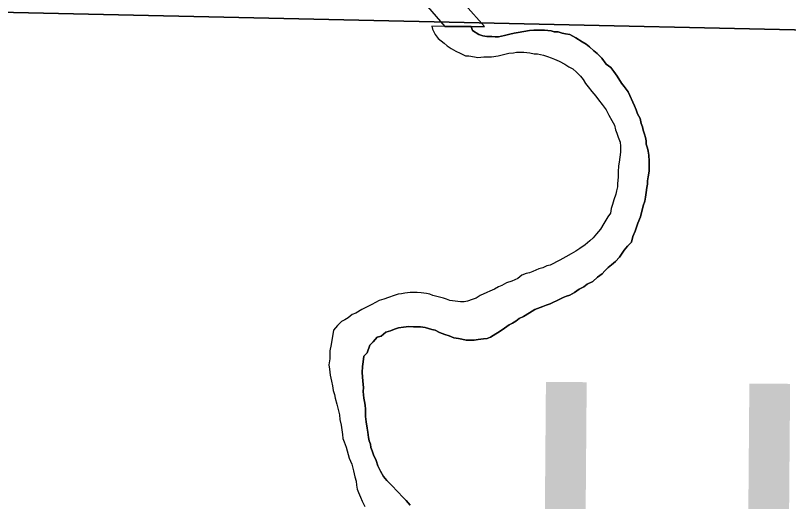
# Model space of a CAD drawing. Extents: x 0 to 34, y 0 to 22.
# Drawn here: x 22.9403 to 23.3881, y 15.1021 to 15.3835 of the extents above; entities that cross this region are included whole.
import ezdxf

# ---------------------------------------------------------------- set-up
doc = ezdxf.new("R2010")
doc.units = 0
for name, color, linetype in [('GM_X_County_Text', 7, 'Continuous'), ('GM_X_Major_River', 7, 'Continuous'), ('SH_Cut_Line', 7, 'Continuous')]:
    doc.layers.add(name, color=color, linetype=linetype)

msp = doc.modelspace()

# ---------------------------------------------------------------- linework, layer by layer
at = {"layer": 'GM_X_Major_River'}
for p, q in [((23.20426, 15.37707), (23.18139, 15.37721)), ((23.189, 15.37716), (23.21197, 15.37702))]:
    msp.add_line(p, q, dxfattribs=at)
for points in [[(23.179, 15.3886), (23.189, 15.37716)], [(23.21197, 15.37702), (23.20102, 15.38951)], [(23.18139, 15.37721), (23.18184, 15.37556), (23.18331, 15.37249), (23.18518, 15.37019), (23.18855, 15.36747), (23.19042, 15.36592), (23.19267, 15.36437), (23.19531, 15.36281), (23.19795, 15.36162), (23.20096, 15.36006), (23.20285, 15.36003), (23.20626, 15.35959), (23.20816, 15.35918), (23.21157, 15.35951), (23.21423, 15.35947), (23.21613, 15.35944), (23.21994, 15.36014), (23.22298, 15.36085), (23.22603, 15.36156), (23.22869, 15.3619), (23.2306, 15.36225), (23.23287, 15.36221), (23.23477, 15.36218), (23.23818, 15.36175), (23.24083, 15.36132), (23.24272, 15.36129), (23.24613, 15.36048), (23.24839, 15.35969), (23.25066, 15.35889), (23.25254, 15.3581), (23.25518, 15.35692), (23.25857, 15.35534), (23.26082, 15.35379), (23.26308, 15.35261), (23.26533, 15.35068), (23.26757, 15.34836), (23.26906, 15.34644), (23.27054, 15.34414), (23.27203, 15.34221), (23.27426, 15.33952), (23.2765, 15.33683), (23.27798, 15.33452), (23.28022, 15.33183), (23.28245, 15.32875), (23.28392, 15.32569), (23.28577, 15.32262), (23.28724, 15.31994), (23.28796, 15.31727), (23.28869, 15.31536), (23.28941, 15.31307), (23.29051, 15.31001), (23.29085, 15.30773), (23.2908, 15.30431), (23.28995, 15.29862), (23.28953, 15.29635), (23.28948, 15.29294), (23.28943, 15.2899), (23.289, 15.2861), (23.28897, 15.28421), (23.28855, 15.28193), (23.28814, 15.28004), (23.28695, 15.27664), (23.28615, 15.27399), (23.28536, 15.27173), (23.28494, 15.26907), (23.28338, 15.26682), (23.28222, 15.26494), (23.28105, 15.26306), (23.2791, 15.25967), (23.27678, 15.25705), (23.27485, 15.2548), (23.27292, 15.25293), (23.27023, 15.25069), (23.26716, 15.24846), (23.26486, 15.24698), (23.26218, 15.2455), (23.25912, 15.24365), (23.25567, 15.24181), (23.24993, 15.23886), (23.24803, 15.23851), (23.24574, 15.23741), (23.24345, 15.23668), (23.24001, 15.23522), (23.2381, 15.23449), (23.2362, 15.23414), (23.23352, 15.23304), (23.23122, 15.23118), (23.22778, 15.22972), (23.22473, 15.22862), (23.22205, 15.22715), (23.22014, 15.22642), (23.21784, 15.22494), (23.21517, 15.22384), (23.21326, 15.22311), (23.20943, 15.22127), (23.20713, 15.21979), (23.20485, 15.21906), (23.20217, 15.21797), (23.20027, 15.21761), (23.19799, 15.21765)], [(23.18139, 15.37721), (23.18184, 15.37556), (23.18331, 15.37249), (23.18518, 15.37019), (23.18855, 15.36747), (23.19042, 15.36592), (23.19267, 15.36437), (23.19531, 15.36281), (23.19795, 15.36162), (23.20096, 15.36006), (23.20285, 15.36003), (23.20626, 15.35959), (23.20816, 15.35918), (23.21157, 15.35951), (23.21423, 15.35947), (23.21613, 15.35944), (23.21994, 15.36014), (23.22298, 15.36085), (23.22603, 15.36156), (23.22869, 15.3619), (23.2306, 15.36225), (23.23287, 15.36221), (23.23477, 15.36218), (23.23818, 15.36175), (23.24083, 15.36132), (23.24272, 15.36129), (23.24613, 15.36048), (23.24839, 15.35969), (23.25066, 15.35889), (23.25254, 15.3581), (23.25518, 15.35692), (23.25857, 15.35534), (23.26082, 15.35379), (23.26308, 15.35261), (23.26533, 15.35068), (23.26757, 15.34836), (23.26906, 15.34644), (23.27054, 15.34414), (23.27203, 15.34221), (23.27426, 15.33952), (23.2765, 15.33683), (23.27798, 15.33452), (23.28022, 15.33183), (23.28245, 15.32875), (23.28392, 15.32569), (23.28577, 15.32262), (23.28724, 15.31994), (23.28796, 15.31727), (23.28869, 15.31536), (23.28941, 15.31307), (23.29051, 15.31001), (23.29085, 15.30773), (23.2908, 15.30431), (23.28995, 15.29862), (23.28953, 15.29635), (23.28948, 15.29294), (23.28943, 15.2899), (23.289, 15.2861), (23.28897, 15.28421), (23.28855, 15.28193), (23.28814, 15.28004), (23.28695, 15.27664), (23.28615, 15.27399), (23.28536, 15.27173), (23.28494, 15.26907), (23.28338, 15.26682), (23.28222, 15.26494), (23.28105, 15.26306), (23.2791, 15.25967), (23.27678, 15.25705), (23.27485, 15.2548), (23.27292, 15.25293), (23.27023, 15.25069), (23.26716, 15.24846), (23.26486, 15.24698), (23.26218, 15.2455), (23.25912, 15.24365), (23.25567, 15.24181), (23.24993, 15.23886), (23.24803, 15.23851), (23.24574, 15.23741), (23.24345, 15.23668), (23.24001, 15.23522), (23.2381, 15.23449), (23.2362, 15.23414), (23.23352, 15.23304), (23.23122, 15.23118), (23.22778, 15.22972), (23.22473, 15.22862), (23.22205, 15.22715), (23.22014, 15.22642), (23.21784, 15.22494), (23.21517, 15.22384), (23.21326, 15.22311), (23.20943, 15.22127), (23.20713, 15.21979), (23.20485, 15.21906), (23.20217, 15.21797), (23.20027, 15.21761), (23.19799, 15.21765)], [(23.21132, 15.19617), (23.2136, 15.19651), (23.21551, 15.19724), (23.21858, 15.19909), (23.22049, 15.2002), (23.22356, 15.20243), (23.22625, 15.20429), (23.22816, 15.2054), (23.23008, 15.20651), (23.232, 15.208), (23.23467, 15.20909), (23.23812, 15.21132), (23.24119, 15.21317), (23.24577, 15.21499), (23.24768, 15.21572), (23.24996, 15.21645), (23.25188, 15.21755), (23.25379, 15.21829), (23.25761, 15.22012), (23.25952, 15.22085), (23.26143, 15.22158), (23.26411, 15.22306), (23.26679, 15.22492), (23.26947, 15.22639), (23.2714, 15.22788), (23.27483, 15.22935), (23.27753, 15.23196), (23.28022, 15.23382), (23.28176, 15.23569), (23.28369, 15.23756), (23.28561, 15.23905), (23.28792, 15.24092), (23.29023, 15.24354), (23.29296, 15.24767), (23.29489, 15.24992), (23.2972, 15.25216), (23.29801, 15.25557), (23.2992, 15.25859), (23.30078, 15.26312), (23.30236, 15.2669), (23.30398, 15.27333), (23.30478, 15.27598), (23.30519, 15.27825), (23.30561, 15.2809), (23.30604, 15.28393), (23.30645, 15.28583), (23.30648, 15.28772), (23.30689, 15.29), (23.30733, 15.29341), (23.30738, 15.29683), (23.30742, 15.29911), (23.30709, 15.30253), (23.30674, 15.30482), (23.30639, 15.30672), (23.30567, 15.30901), (23.3057, 15.31091), (23.30535, 15.31282), (23.30462, 15.31472), (23.3039, 15.31702), (23.30355, 15.31892), (23.30282, 15.32083), (23.30211, 15.32388), (23.30063, 15.32657), (23.29991, 15.32886), (23.2988, 15.33115), (23.29513, 15.33919), (23.2929, 15.34226), (23.29142, 15.34419), (23.28882, 15.34841), (23.28697, 15.35109), (23.28511, 15.3534), (23.28248, 15.35534), (23.27988, 15.3588), (23.27726, 15.36151), (23.27539, 15.36305), (23.27277, 15.36538), (23.2709, 15.36692), (23.26864, 15.3681), (23.26488, 15.37044), (23.26149, 15.37239), (23.25884, 15.37281), (23.25695, 15.37322), (23.25469, 15.37402), (23.25241, 15.37406), (23.25052, 15.37447), (23.24673, 15.37491), (23.2437, 15.37495), (23.24066, 15.375), (23.238, 15.37466), (23.23153, 15.37363), (23.22925, 15.37328), (23.22658, 15.37257), (23.22353, 15.37186), (23.2201, 15.37115), (23.21821, 15.37118), (23.21631, 15.37121), (23.21328, 15.37126), (23.21101, 15.37167), (23.20874, 15.37247), (23.20498, 15.37481), (23.20426, 15.37707)], [(23.20426, 15.37707), (23.20498, 15.37481), (23.20874, 15.37247), (23.21101, 15.37167), (23.21328, 15.37126), (23.21631, 15.37121), (23.21821, 15.37118), (23.2201, 15.37115), (23.22353, 15.37186), (23.22658, 15.37257), (23.22925, 15.37328), (23.23153, 15.37363), (23.238, 15.37466), (23.24066, 15.375), (23.2437, 15.37495), (23.24673, 15.37491), (23.25052, 15.37447), (23.25241, 15.37406), (23.25469, 15.37402), (23.25695, 15.37322), (23.25884, 15.37281), (23.26149, 15.37239), (23.26488, 15.37044), (23.26864, 15.3681), (23.2709, 15.36692), (23.27277, 15.36538), (23.27539, 15.36305), (23.27726, 15.36151), (23.27988, 15.3588), (23.28248, 15.35534), (23.28511, 15.3534), (23.28697, 15.35109), (23.28882, 15.34841), (23.29142, 15.34419), (23.2929, 15.34226), (23.29513, 15.33919), (23.2988, 15.33115), (23.29991, 15.32886), (23.30063, 15.32657), (23.30211, 15.32388), (23.30282, 15.32083), (23.30355, 15.31892), (23.3039, 15.31702), (23.30462, 15.31472), (23.30535, 15.31282), (23.3057, 15.31091), (23.30567, 15.30901), (23.30639, 15.30672), (23.30674, 15.30482), (23.30709, 15.30253), (23.30742, 15.29911), (23.30738, 15.29683), (23.30733, 15.29341), (23.30689, 15.29), (23.30648, 15.28772), (23.30645, 15.28583), (23.30604, 15.28393), (23.30561, 15.2809), (23.30519, 15.27825), (23.30478, 15.27598), (23.30398, 15.27333), (23.30236, 15.2669), (23.30078, 15.26312), (23.2992, 15.25859), (23.29801, 15.25557), (23.2972, 15.25216), (23.29489, 15.24992), (23.29296, 15.24767), (23.29023, 15.24354), (23.28792, 15.24092), (23.28561, 15.23905), (23.28369, 15.23756), (23.28176, 15.23569), (23.28022, 15.23382), (23.27753, 15.23196), (23.27483, 15.22935), (23.2714, 15.22788), (23.26947, 15.22639), (23.26679, 15.22492), (23.26411, 15.22306), (23.26143, 15.22158), (23.25952, 15.22085), (23.25761, 15.22012), (23.25379, 15.21829), (23.25188, 15.21755), (23.24996, 15.21645), (23.24768, 15.21572), (23.24577, 15.21499), (23.24119, 15.21317), (23.23812, 15.21132), (23.23467, 15.20909), (23.232, 15.208), (23.23008, 15.20651), (23.22816, 15.2054), (23.22625, 15.20429), (23.22356, 15.20243), (23.22049, 15.2002), (23.21858, 15.19909), (23.21551, 15.19724), (23.2136, 15.19651), (23.21132, 15.19617)], [(23.19799, 15.21765), (23.19193, 15.21851), (23.19005, 15.2193), (23.18816, 15.21971), (23.18513, 15.22051), (23.18211, 15.22132), (23.18022, 15.22211), (23.17833, 15.22252), (23.1753, 15.22295), (23.17303, 15.22299), (23.17075, 15.22302), (23.16885, 15.22305), (23.16581, 15.22272), (23.16391, 15.22237), (23.16201, 15.22202), (23.15972, 15.2213), (23.15628, 15.22021), (23.15361, 15.21912), (23.15094, 15.2184), (23.14674, 15.21619), (23.14329, 15.21434), (23.14099, 15.21324), (23.13754, 15.21101), (23.13526, 15.21029), (23.13295, 15.20843), (23.13104, 15.20732), (23.12912, 15.20621), (23.12681, 15.20397), (23.12449, 15.20134), (23.12322, 15.19301), (23.12241, 15.18922), (23.12237, 15.18656), (23.12234, 15.18466), (23.1219, 15.18125), (23.12224, 15.17859), (23.12257, 15.17516), (23.12328, 15.17173), (23.12399, 15.16906), (23.12433, 15.1664), (23.12505, 15.16411), (23.1254, 15.16182), (23.12648, 15.15839), (23.12719, 15.15534), (23.12791, 15.15229), (23.12824, 15.14962), (23.12895, 15.14619), (23.12929, 15.14353), (23.12963, 15.14086), (23.12997, 15.13858), (23.1307, 15.13667), (23.13179, 15.13361), (23.13252, 15.13132), (23.13359, 15.12712), (23.13505, 15.12368), (23.13613, 15.11987), (23.13684, 15.11644), (23.13756, 15.11377), (23.1379, 15.11148), (23.13824, 15.1092), (23.13897, 15.10729), (23.14007, 15.10461), (23.14117, 15.10231), (23.14264, 15.09925)], [(23.19799, 15.21765), (23.19193, 15.21851), (23.19005, 15.2193), (23.18816, 15.21971), (23.18513, 15.22051), (23.18211, 15.22132), (23.18022, 15.22211), (23.17833, 15.22252), (23.1753, 15.22295), (23.17303, 15.22299), (23.17075, 15.22302), (23.16885, 15.22305), (23.16581, 15.22272), (23.16391, 15.22237), (23.16201, 15.22202), (23.15972, 15.2213), (23.15628, 15.22021), (23.15361, 15.21912), (23.15094, 15.2184), (23.14674, 15.21619), (23.14329, 15.21434), (23.14099, 15.21324), (23.13754, 15.21101), (23.13526, 15.21029), (23.13295, 15.20843), (23.13104, 15.20732), (23.12912, 15.20621), (23.12681, 15.20397), (23.12449, 15.20134), (23.12322, 15.19301), (23.12241, 15.18922), (23.12237, 15.18656), (23.12234, 15.18466), (23.1219, 15.18125), (23.12224, 15.17859), (23.12257, 15.17516), (23.12328, 15.17173), (23.12399, 15.16906), (23.12433, 15.1664), (23.12505, 15.16411), (23.1254, 15.16182), (23.12648, 15.15839), (23.12719, 15.15534), (23.12791, 15.15229), (23.12824, 15.14962), (23.12895, 15.14619), (23.12929, 15.14353), (23.12963, 15.14086), (23.12997, 15.13858), (23.1307, 15.13667), (23.13179, 15.13361), (23.13252, 15.13132), (23.13359, 15.12712), (23.13505, 15.12368), (23.13613, 15.11987), (23.13684, 15.11644), (23.13756, 15.11377), (23.1379, 15.11148), (23.13824, 15.1092), (23.13897, 15.10729), (23.14007, 15.10461), (23.14117, 15.10231), (23.14264, 15.09925)], [(23.16884, 15.09997), (23.1666, 15.10267), (23.16437, 15.10498), (23.16212, 15.1073), (23.15764, 15.11193), (23.1554, 15.11424), (23.15354, 15.11655), (23.15169, 15.11962), (23.15022, 15.12268), (23.14913, 15.12574), (23.14766, 15.12918), (23.14694, 15.13147), (23.14621, 15.13338), (23.14586, 15.13529), (23.14513, 15.1372), (23.14478, 15.1391), (23.14445, 15.14215), (23.1441, 15.14443), (23.1434, 15.14824), (23.14307, 15.15129), (23.1431, 15.15319), (23.14314, 15.15546), (23.14279, 15.15775), (23.14245, 15.16003), (23.1421, 15.16194), (23.14178, 15.16574), (23.14181, 15.16802), (23.14149, 15.17182), (23.14119, 15.17677), (23.14124, 15.18019), (23.14166, 15.18284), (23.1421, 15.18625), (23.14402, 15.18812), (23.14561, 15.19265), (23.14754, 15.19452), (23.14985, 15.19714), (23.15214, 15.19787), (23.15483, 15.2001), (23.1575, 15.20082), (23.1598, 15.20192), (23.16208, 15.20265), (23.16513, 15.20298), (23.16817, 15.20331), (23.17082, 15.20327), (23.1731, 15.20323), (23.175, 15.2032), (23.17765, 15.20278), (23.18142, 15.20158), (23.18331, 15.20117), (23.18595, 15.19999), (23.18897, 15.1988), (23.19161, 15.198), (23.19425, 15.19682), (23.1969, 15.1964), (23.19879, 15.19599), (23.20144, 15.19556), (23.2041, 15.19552), (23.206, 15.19549), (23.20828, 15.19583), (23.21132, 15.19617)], [(23.21132, 15.19617), (23.20828, 15.19583), (23.206, 15.19549), (23.2041, 15.19552), (23.20144, 15.19556), (23.19879, 15.19599), (23.1969, 15.1964), (23.19425, 15.19682), (23.19161, 15.198), (23.18897, 15.1988), (23.18595, 15.19999), (23.18331, 15.20117), (23.18142, 15.20158), (23.17765, 15.20278), (23.175, 15.2032), (23.1731, 15.20323), (23.17082, 15.20327), (23.16817, 15.20331), (23.16513, 15.20298), (23.16208, 15.20265), (23.1598, 15.20192), (23.1575, 15.20082), (23.15483, 15.2001), (23.15214, 15.19787), (23.14985, 15.19714), (23.14754, 15.19452), (23.14561, 15.19265), (23.14402, 15.18812), (23.1421, 15.18625), (23.14166, 15.18284), (23.14124, 15.18019), (23.14119, 15.17677), (23.14149, 15.17182), (23.14181, 15.16802), (23.14178, 15.16574), (23.1421, 15.16194), (23.14245, 15.16003), (23.14279, 15.15775), (23.14314, 15.15546), (23.1431, 15.15319), (23.14307, 15.15129), (23.1434, 15.14824), (23.1441, 15.14443), (23.14445, 15.14215), (23.14478, 15.1391), (23.14513, 15.1372), (23.14586, 15.13529), (23.14621, 15.13338), (23.14694, 15.13147), (23.14766, 15.12918), (23.14913, 15.12574), (23.15022, 15.12268), (23.15169, 15.11962), (23.15354, 15.11655), (23.1554, 15.11424), (23.15764, 15.11193), (23.16212, 15.1073), (23.16437, 15.10498), (23.1666, 15.10267), (23.16884, 15.09997)]]:
    msp.add_lwpolyline(points, dxfattribs=at)
at = {"layer": 'SH_Cut_Line'}
for points in [[(21.7404, 20.9), (21.7404, 15.39913), (21.84376, 15.39569), (22.15405, 15.39394), (22.79969, 15.38811), (22.81708, 15.3878), (23.80935, 15.36588), (24.21343, 15.36582), (24.72905, 15.3682)], [(24.72905, 15.3682), (24.21343, 15.36582), (23.80935, 15.36588), (22.81708, 15.3878), (22.79969, 15.38811), (22.15405, 15.39394), (21.84376, 15.39569), (21.7404, 15.39913), (21.7404, 14.1), (28.5404, 14.1)]]:
    msp.add_lwpolyline(points, dxfattribs=at)

# ---------------------------------------------------------------- texts
at = {"layer": 'GM_X_County_Text'}
msp.add_text('HURON COUNTY', height=0.1893939, rotation=359.5341, dxfattribs=at).set_placement((23.22526, 14.98211))

doc.saveas('drawing.dxf')
